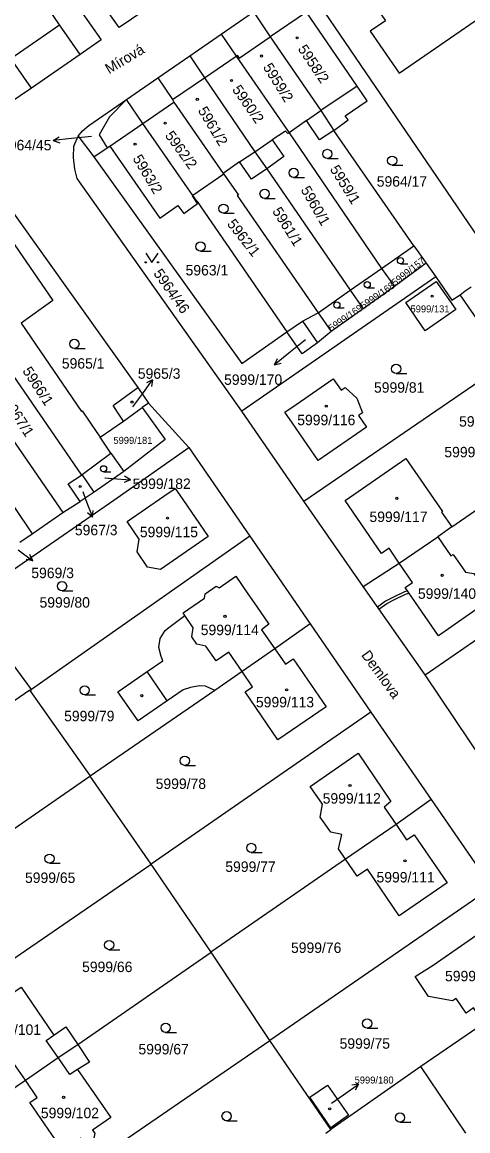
# Model space of a CAD drawing. Extents: x -644096 to -634268, y -1141430 to -1133463.
# Drawn here: x -639500.8 to -639428.1, y -1139004.5 to -1138823.8 of the extents above; entities that cross this region are included whole.
import ezdxf

# ---------------------------------------------------------------- set-up
doc = ezdxf.new("R2010")
doc.units = 0
for name, color, linetype in [('B_Hranice _3D', 7, 'Continuous'), ('M_Svah_Nasyp', 7, 'Continuous'), ('M_Svah_Zarez', 7, 'Continuous'), ('svrsek_osa_sjezdy', 7, 'Continuous'), ('svrsek_osa_terminal_VRT', 7, 'Continuous'), ('svrsek_osa_VRT', 7, 'Continuous'), ('svrsek_popisy_VRT', 7, 'Continuous'), ('terminal_VRT', 7, 'Continuous')]:
    doc.layers.add(name, color=color, linetype=linetype)

msp = doc.modelspace()

# ---------------------------------------------------------------- linework, layer by layer
at = {"layer": 'B_Hranice _3D'}
msp.add_lwpolyline([(-639442.87, -1138919.16), (-639442.64, -1138919.49), (-639441.35, -1138918.54), (-639440.19, -1138917.95), (-639438.3, -1138917.05), (-639437.77, -1138916.86), (-639438, -1138916.52), (-639438.46, -1138916.67), (-639440.37, -1138917.59), (-639441.57, -1138918.2)], close=True, dxfattribs=at)
at = {"layer": 'M_Svah_Nasyp'}
for p, q in [((-639454.47, -1138822.19), (-639460.37, -1138826.21)), ((-639502.69, -1138829.74), (-639494.75, -1138824.25)), ((-639465.43, -1138829.66), (-639460.37, -1138826.21)), ((-639471.12, -1138832.86), (-639465.95, -1138829.32)), ((-639465.95, -1138829.32), (-639465.78, -1138829.2)), ((-639465.78, -1138829.2), (-639465.43, -1138829.66)), ((-639476.34, -1138836.42), (-639471.12, -1138832.86)), ((-639446.2, -1138834.21), (-639452.11, -1138838.22)), ((-639481.13, -1138840.31), (-639476.1, -1138836.81)), ((-639454.44, -1138839.84), (-639452.11, -1138838.22)), ((-639486.52, -1138844.02), (-639481.13, -1138840.31)), ((-639462.9, -1138844.92), (-639460.05, -1138842.95)), ((-639465.41, -1138846.58), (-639462.9, -1138844.92)), ((-639472.98, -1138852.06), (-639473.04, -1138852.11)), ((-639472.25, -1138853.33), (-639473.04, -1138852.11)), ((-639455.12, -1138872.53), (-639452.67, -1138876.07)), ((-639472.95, -1138922.52), (-639474.32, -1138920.54)), ((-639473.18, -1138923.99), (-639472.95, -1138922.52)), ((-639472.34, -1138925.22), (-639473.18, -1138923.99)), ((-639470.86, -1138925.52), (-639472.34, -1138925.22)), ((-639469.19, -1138927.92), (-639470.86, -1138925.52)), ((-639467.12, -1138926.48), (-639469.19, -1138927.92)), ((-639464.94, -1138929.65), (-639467.12, -1138926.48)), ((-639477.16, -1138934.42), (-639480.47, -1138929.66)), ((-639496.91, -1138989.78), (-639495.65, -1138988.96)), ((-639494.96, -1138992.6), (-639496.91, -1138989.78)), ((-639493.04, -1138995.37), (-639494.96, -1138992.6)), ((-639491.8, -1138994.53), (-639493.04, -1138995.37))]:
    msp.add_line(p, q, dxfattribs=at)
at = {"layer": 'M_Svah_Zarez'}
for centre in [(-639455.98, -1138826.34), (-639461.8, -1138829.31), (-639466.7, -1138833.31), (-639472.27, -1138836.37), (-639477.52, -1138840.25), (-639482.42, -1138843.68), (-639433.96, -1138868.46), (-639482.92, -1138885.73), (-639451.23, -1138886.4), (-639491.38, -1138899.49), (-639439.71, -1138901.42), (-639477.12, -1138904.66), (-639432.31, -1138913.97), (-639467.75, -1138920.66), (-639481.31, -1138933.59), (-639457.69, -1138932.65), (-639447.35, -1138948.23), (-639438.39, -1138960.51), (-639494.08, -1138999.07), (-639450.67, -1139000.94)]:
    msp.add_circle(centre, 0.175, dxfattribs=at)
at = {"layer": 'svrsek_osa_sjezdy'}
for p, q in [((-639451.05, -1138846.02), (-639449.3, -1138846.02)), ((-639440.48, -1138847.12), (-639438.73, -1138847.12)), ((-639456.55, -1138849.1), (-639454.8, -1138849.1)), ((-639461.29, -1138852.52), (-639459.54, -1138852.52)), ((-639468, -1138854.94), (-639466.25, -1138854.94)), ((-639471.74, -1138861.11), (-639469.99, -1138861.11)), ((-639439.11, -1138863.18), (-639437.94, -1138863.18)), ((-639444.54, -1138867.09), (-639443.36, -1138867.09)), ((-639449.49, -1138870.39), (-639448.32, -1138870.39)), ((-639492.32, -1138876.99), (-639490.57, -1138876.99)), ((-639439.82, -1138881.07), (-639438.07, -1138881.07)), ((-639487.57, -1138897.1), (-639486.39, -1138897.1)), ((-639494.33, -1138916.49), (-639492.58, -1138916.49)), ((-639490.64, -1138933.47), (-639488.89, -1138933.47)), ((-639474.31, -1138944.95), (-639472.56, -1138944.95)), ((-639496.38, -1138960.91), (-639494.63, -1138960.91)), ((-639463.46, -1138959.16), (-639461.71, -1138959.16)), ((-639486.65, -1138975), (-639484.9, -1138975)), ((-639444.56, -1138987.78), (-639442.81, -1138987.78)), ((-639477.43, -1138988.48), (-639475.68, -1138988.48)), ((-639467.49, -1139002.89), (-639465.74, -1139002.89)), ((-639439.2, -1139003.12), (-639437.45, -1139003.12))]:
    msp.add_line(p, q, dxfattribs=at)
msp.add_lwpolyline([(-639480.68, -1138861.45), (-639479.68, -1138862.95), (-639478.68, -1138861.45)], dxfattribs=at)
for centre, radius in [((-639451.05, -1138845.27), 0.75), ((-639440.48, -1138846.37), 0.75), ((-639456.55, -1138848.35), 0.75), ((-639461.29, -1138851.77), 0.75), ((-639468, -1138854.19), 0.75), ((-639471.74, -1138860.36), 0.75), ((-639480.68, -1138862.95), 0.1), ((-639478.68, -1138862.95), 0.1), ((-639439.12, -1138862.68), 0.502), ((-639444.54, -1138866.59), 0.502), ((-639449.5, -1138869.89), 0.502), ((-639492.32, -1138876.24), 0.75), ((-639439.82, -1138880.32), 0.75), ((-639487.57, -1138896.6), 0.502), ((-639494.33, -1138915.74), 0.75), ((-639490.64, -1138932.72), 0.75), ((-639474.31, -1138944.2), 0.75), ((-639463.46, -1138958.41), 0.75), ((-639496.38, -1138960.16), 0.75), ((-639486.65, -1138974.25), 0.75), ((-639477.43, -1138987.73), 0.75), ((-639444.56, -1138987.03), 0.75), ((-639467.49, -1139002.14), 0.75), ((-639439.2, -1139002.37), 0.75)]:
    msp.add_circle(centre, radius, dxfattribs=at)
at = {"layer": 'svrsek_osa_terminal_VRT'}
msp.add_arc((-642050.26, -1145189.6), 8802.25, 41.413152, 75.317049, dxfattribs=at)
at = {"layer": 'svrsek_popisy_VRT'}
for p, q in [((-639495.76, -1138843.09), (-639494.81, -1138842.49)), ((-639492.77, -1138842.78), (-639495.76, -1138843.09)), ((-639495.76, -1138843.09), (-639494.71, -1138843.49)), ((-639489.54, -1138842.44), (-639492.77, -1138842.78)), ((-639454.61, -1138875.56), (-639457.34, -1138877.76)), ((-639457.34, -1138877.76), (-639459.67, -1138879.65)), ((-639459.67, -1138879.65), (-639459.21, -1138878.63)), ((-639459.67, -1138879.65), (-639458.58, -1138879.41)), ((-639481.34, -1138884.52), (-639479.58, -1138882.09)), ((-639479.58, -1138882.09), (-639480.57, -1138882.61)), ((-639479.58, -1138882.09), (-639479.76, -1138883.2)), ((-639482.8, -1138886.51), (-639481.34, -1138884.52)), ((-639487.37, -1138898.08), (-639486.15, -1138898.18)), ((-639486.15, -1138898.18), (-639483.16, -1138898.39)), ((-639483.16, -1138898.39), (-639484.19, -1138898.82)), ((-639483.16, -1138898.39), (-639484.12, -1138897.82)), ((-639490.96, -1138900.3), (-639490.43, -1138901.71)), ((-639490.43, -1138901.71), (-639489.35, -1138904.51)), ((-639489.35, -1138904.51), (-639490.18, -1138903.76)), ((-639489.35, -1138904.51), (-639489.25, -1138903.4)), ((-639501.52, -1138909.83), (-639499.09, -1138911.59)), ((-639499.09, -1138911.59), (-639500.2, -1138911.41)), ((-639499.09, -1138911.59), (-639499.61, -1138910.6)), ((-639448.43, -1138998.67), (-639445.97, -1138996.95)), ((-639445.97, -1138996.95), (-639447.08, -1138997.11)), ((-639445.97, -1138996.95), (-639446.51, -1138997.93)), ((-639450.37, -1139000.02), (-639448.43, -1138998.67))]:
    msp.add_line(p, q, dxfattribs=at)
at = {"layer": 'terminal_VRT'}
for p, q in [((-639454.91, -1138817.15), (-639423.12, -1138863.83)), ((-639468.36, -1138825.74), (-639463.12, -1138822.13)), ((-639473.5, -1138829.3), (-639468.36, -1138825.74)), ((-639491.38, -1138829.06), (-639499.34, -1138834.57)), ((-639478.73, -1138832.88), (-639473.5, -1138829.3)), ((-639483.81, -1138836.4), (-639478.73, -1138832.88)), ((-639499.34, -1138834.57), (-639506.87, -1138839.66)), ((-639436.93, -1138860.23), (-639450, -1138841.48)), ((-639491.68, -1138842.37), (-639489.15, -1138845.76)), ((-639457.28, -1138841.83), (-639442.22, -1138863.94)), ((-639489.15, -1138845.76), (-639486.95, -1138844.3)), ((-639486.95, -1138844.3), (-639486.52, -1138844.02)), ((-639467.96, -1138848.57), (-639472.98, -1138852.06)), ((-639468.05, -1138848.44), (-639467.96, -1138848.57)), ((-639460.91, -1138847.68), (-639447.34, -1138867.47)), ((-639472.29, -1138853.01), (-639472.98, -1138852.06)), ((-639472.29, -1138853.01), (-639457.67, -1138874.29)), ((-639442.22, -1138863.94), (-639436.93, -1138860.23)), ((-639436.93, -1138860.23), (-639434.92, -1138863.07)), ((-639434.92, -1138863.07), (-639440.12, -1138866.87)), ((-639434.92, -1138863.07), (-639433.34, -1138865.33)), ((-639447.34, -1138867.47), (-639442.22, -1138863.94)), ((-639442.22, -1138863.94), (-639440.12, -1138866.87)), ((-639433.34, -1138865.33), (-639465.01, -1138887.22)), ((-639440.12, -1138866.87), (-639445.23, -1138870.55)), ((-639452.57, -1138871.19), (-639447.34, -1138867.47)), ((-639447.34, -1138867.47), (-639445.23, -1138870.55)), ((-639422.19, -1138878.67), (-639429.38, -1138868.23)), ((-639445.23, -1138870.55), (-639450.42, -1138874.22)), ((-639452.57, -1138871.19), (-639450.42, -1138874.22)), ((-639505.86, -1138876.28), (-639491.18, -1138897.63)), ((-639511.15, -1138879.15), (-639494.22, -1138903.71)), ((-639454.9, -1138901.86), (-639421.79, -1138879.26)), ((-639515.66, -1138882.95), (-639499.19, -1138907.2)), ((-639481.98, -1138883.33), (-639480.23, -1138885.88)), ((-639484.33, -1138888.83), (-639481.24, -1138886.62)), ((-639480.23, -1138885.88), (-639481.24, -1138886.62)), ((-639480.23, -1138885.88), (-639473.65, -1138893.11)), ((-639454.9, -1138901.86), (-639465.01, -1138887.22)), ((-639488.1, -1138891.47), (-639484.33, -1138888.83)), ((-639486.35, -1138894.06), (-639488.1, -1138891.47)), ((-639473.65, -1138893.11), (-639463.7, -1138907.59)), ((-639430.75, -1138906.09), (-639412.11, -1138893.15)), ((-639491.03, -1138897.53), (-639486.35, -1138894.06)), ((-639486.35, -1138894.06), (-639484.25, -1138897.03)), ((-639491.18, -1138897.63), (-639491.03, -1138897.53)), ((-639489.07, -1138900.44), (-639491.03, -1138897.53)), ((-639484.25, -1138897.03), (-639489.07, -1138900.44)), ((-639489.07, -1138900.44), (-639491.37, -1138901.91)), ((-639494.22, -1138903.71), (-639491.37, -1138901.91)), ((-639445.22, -1138915.82), (-639454.9, -1138901.86)), ((-639499.19, -1138907.2), (-639494.22, -1138903.71)), ((-639430.75, -1138906.09), (-639433, -1138907.72)), ((-639501.23, -1138908.55), (-639499.19, -1138907.2)), ((-639463.7, -1138907.59), (-639453.86, -1138921.87)), ((-639439.31, -1138912), (-639433, -1138907.72)), ((-639445.22, -1138915.82), (-639439.31, -1138912)), ((-639435.11, -1138930.2), (-639406.69, -1138910.63)), ((-639435.11, -1138930.2), (-639445.22, -1138915.82)), ((-639499.3, -1138932.58), (-639509.89, -1138918.26)), ((-639453.86, -1138921.87), (-639459.6, -1138925.97)), ((-639453.86, -1138921.87), (-639443.94, -1138936.29)), ((-639459.6, -1138925.97), (-639464.94, -1138929.65)), ((-639464.94, -1138929.65), (-639469.4, -1138932.73)), ((-639425.39, -1138944.6), (-639435.11, -1138930.2)), ((-639499.54, -1138932.77), (-639499.3, -1138932.58)), ((-639469.4, -1138932.73), (-639489.73, -1138946.69)), ((-639443.94, -1138936.29), (-639479.79, -1138961.06)), ((-639443.94, -1138936.29), (-639434.1, -1138950.51)), ((-639511.57, -1138961.78), (-639489.82, -1138946.69)), ((-639489.73, -1138946.69), (-639489.82, -1138946.69)), ((-639479.79, -1138961.06), (-639489.73, -1138946.69)), ((-639434.1, -1138950.51), (-639439.84, -1138954.61)), ((-639434.1, -1138950.51), (-639424.22, -1138964.88)), ((-639439.84, -1138954.61), (-639448.09, -1138960.24)), ((-639469.99, -1138975.39), (-639479.79, -1138961.06)), ((-639424.22, -1138964.88), (-639460.46, -1138989.8)), ((-639491.77, -1138990.46), (-639469.99, -1138975.39)), ((-639460.46, -1138989.8), (-639469.99, -1138975.39)), ((-639425.48, -1138986.98), (-639435.82, -1138994.06)), ((-639450.5, -1139004.29), (-639460.46, -1138989.8)), ((-639435.82, -1138994.06), (-639450.5, -1139004.29)), ((-639428.45, -1139004.94), (-639435.82, -1138994.06)), ((-639506.22, -1139000.25), (-639500.31, -1138996.29)), ((-639451.28, -1139004.9), (-639450.5, -1139004.29))]:
    msp.add_line(p, q, dxfattribs=at)
for points in [[(-639403.68, -1138820.45), (-639414.58, -1138804.44), (-639424.43, -1138811.1), (-639427.33, -1138806.84), (-639429.63, -1138808.48), (-639432.36, -1138810.36), (-639431.15, -1138812.13), (-639443.57, -1138820.66), (-639441.57, -1138823.57), (-639444.04, -1138825.27), (-639439.35, -1138832.09), (-639430.96, -1138826.33), (-639424.64, -1138821.99), (-639423.64, -1138823.45), (-639418.37, -1138819.84), (-639413.39, -1138827.09), (-639403.68, -1138820.45)], [(-639491.38, -1138829.06), (-639494.75, -1138824.25), (-639501.24, -1138814.65), (-639502.83, -1138812.42)], [(-639499.34, -1138834.57), (-639502.69, -1138829.74), (-639503.1, -1138829.15), (-639509.18, -1138820.11), (-639510.81, -1138817.72)], [(-639450, -1138841.48), (-639447.68, -1138839.73), (-639448.13, -1138839.06), (-639444.58, -1138836.62), (-639446.2, -1138834.21), (-639454.47, -1138822.19), (-639457.28, -1138818.09)], [(-639477.14, -1138819.29), (-639485.02, -1138824.66), (-639488.45, -1138819.84)], [(-639491.33, -1138821.87), (-639487.95, -1138826.67), (-639491.38, -1138829.06)], [(-639463.12, -1138822.13), (-639460.37, -1138826.21), (-639452.11, -1138838.22), (-639450, -1138841.48)], [(-639468.36, -1138825.74), (-639465.95, -1138829.32), (-639457.28, -1138841.83)], [(-639473.5, -1138829.3), (-639471.12, -1138832.86), (-639462.9, -1138844.92), (-639460.91, -1138847.68)], [(-639478.73, -1138832.88), (-639476.34, -1138836.42), (-639476.1, -1138836.81), (-639468.05, -1138848.44)], [(-639491.68, -1138842.37), (-639490.98, -1138841.49), (-639489.98, -1138840.62), (-639483.81, -1138836.4)], [(-639483.81, -1138836.4), (-639486.58, -1138839.24), (-639488.27, -1138842.14), (-639486.95, -1138844.3)], [(-639472.98, -1138852.06), (-639481.13, -1138840.31), (-639483.81, -1138836.4)], [(-639457.28, -1138841.83), (-639457.51, -1138841.96), (-639457.87, -1138841.54), (-639460.05, -1138842.95), (-639458.17, -1138845.7), (-639460.91, -1138847.68)], [(-639450, -1138841.48), (-639452.32, -1138842.95), (-639454.44, -1138839.84), (-639457.28, -1138841.83)], [(-639465.01, -1138887.22), (-639491.86, -1138849.26), (-639492.26, -1138847.76), (-639492.49, -1138845.86), (-639492.39, -1138844.02), (-639491.68, -1138842.37)], [(-639486.52, -1138844.02), (-639478.37, -1138855.73), (-639475.44, -1138853.7), (-639474.48, -1138854.99), (-639472.25, -1138853.33), (-639472.29, -1138853.01)], [(-639489.15, -1138845.76), (-639465.01, -1138879.42), (-639457.67, -1138874.29)], [(-639460.91, -1138847.68), (-639463.43, -1138849.38), (-639465.41, -1138846.58), (-639468.05, -1138848.44)], [(-639467.96, -1138848.57), (-639465.52, -1138851.98), (-639465.74, -1138852.07), (-639452.57, -1138871.19)], [(-639503.09, -1138855.47), (-639502.24, -1138854.91), (-639481.98, -1138883.33)], [(-639509.74, -1138860), (-639504.57, -1138856.48), (-639495.83, -1138869.18), (-639501.02, -1138872.85)], [(-639430.1, -1138870.64), (-639435.07, -1138874.1), (-639438.26, -1138869.5), (-639433.31, -1138866.05), (-639430.1, -1138870.64)], [(-639433.34, -1138865.33), (-639430.72, -1138869.11), (-639429.38, -1138868.23)], [(-639429.38, -1138868.23), (-639428.56, -1138867.61), (-639427.59, -1138866.93)], [(-639457.67, -1138874.29), (-639455.12, -1138872.53), (-639452.57, -1138871.19)], [(-639501.02, -1138872.85), (-639491.18, -1138887.26), (-639491.04, -1138887.18), (-639488.75, -1138890.53), (-639488.1, -1138891.47)], [(-639450.42, -1138874.22), (-639452.67, -1138876.07), (-639455.15, -1138877.88), (-639457.67, -1138874.29)], [(-639448.13, -1138883.33), (-639446.24, -1138885.1), (-639445.33, -1138887.47), (-639445.95, -1138887.92), (-639444.67, -1138889.8), (-639452.55, -1138895.23), (-639456.75, -1138889.14), (-639457.97, -1138887.37), (-639456.14, -1138886.11), (-639450.1, -1138881.92), (-639448.79, -1138883.78), (-639448.13, -1138883.33)], [(-639484.33, -1138888.83), (-639484.95, -1138887.87), (-639486.01, -1138886.31), (-639481.98, -1138883.33)], [(-639481.24, -1138886.62), (-639477.5, -1138891.85), (-639484.25, -1138897.03)], [(-639509.89, -1138918.26), (-639485.89, -1138901.74), (-639473.65, -1138893.11)], [(-639439.31, -1138912), (-639440.97, -1138909.57), (-639442.2, -1138910.43), (-639448.17, -1138901.76), (-639438.22, -1138894.91), (-639432.26, -1138903.57), (-639432.42, -1138903.69), (-639430.75, -1138906.09)], [(-639491.37, -1138901.91), (-639493.36, -1138899.05), (-639491.18, -1138897.63)], [(-639483.71, -1138905.19), (-639477.71, -1138901.06), (-639475.89, -1138899.81), (-639474.64, -1138901.62), (-639470.49, -1138907.62), (-639478.29, -1138913.01), (-639480.37, -1138912.64), (-639482.1, -1138910.16), (-639481.73, -1138908.1), (-639483.71, -1138905.19)], [(-639463.7, -1138907.59), (-639468.27, -1138910.8), (-639499.3, -1138932.58)], [(-639433, -1138907.72), (-639430.93, -1138910.8), (-639430.54, -1138910.57), (-639428.5, -1138913.46), (-639427.16, -1138913.68), (-639424.81, -1138917.05), (-639425.12, -1138918.4), (-639432.91, -1138923.83), (-639438.38, -1138915.98), (-639437.14, -1138915.13), (-639439.31, -1138912)], [(-639469.4, -1138932.73), (-639470.95, -1138932.05), (-639471.93, -1138931.97), (-639473.4, -1138932.27), (-639474.57, -1138932.62), (-639477.16, -1138934.42), (-639481.91, -1138937.71), (-639485.23, -1138932.95), (-639480.47, -1138929.66), (-639477.89, -1138927.92), (-639478.17, -1138927.2), (-639478.54, -1138925.76), (-639478.33, -1138924.27), (-639477.5, -1138922.99), (-639477.14, -1138922.64), (-639474.32, -1138920.54), (-639474.6, -1138920.1), (-639471.11, -1138917.68), (-639470.99, -1138916.98), (-639469.21, -1138915.75), (-639468.68, -1138915.99), (-639465.98, -1138914.12), (-639464.02, -1138916.97), (-639462.6, -1138918.98), (-639460.58, -1138921.94), (-639461.77, -1138922.85), (-639459.6, -1138925.97)], [(-639459.6, -1138925.97), (-639457.88, -1138928.44), (-639456.64, -1138927.59), (-639451.26, -1138935.43), (-639459.12, -1138940.81), (-639464.47, -1138932.97), (-639463.24, -1138932.13), (-639464.94, -1138929.65)], [(-639535.86, -1138957.41), (-639531.25, -1138954.32), (-639499.61, -1138932.65), (-639499.54, -1138932.77)], [(-639489.82, -1138946.69), (-639489.73, -1138946.59), (-639499.54, -1138932.77)], [(-639448.09, -1138960.24), (-639449.23, -1138958.58), (-639448.68, -1138956.21), (-639450.49, -1138955.86), (-639452.22, -1138953.38), (-639451.85, -1138951.27), (-639453.84, -1138948.4), (-639446.04, -1138942.98), (-639440.68, -1138950.84), (-639441.8, -1138951.77), (-639439.84, -1138954.61)], [(-639439.84, -1138954.61), (-639438.12, -1138957.1), (-639436.89, -1138956.26), (-639431.48, -1138964.08), (-639439.31, -1138969.47), (-639444.51, -1138961.85), (-639446.19, -1138963), (-639448.09, -1138960.24)], [(-639448.09, -1138960.24), (-639469.91, -1138975.32), (-639469.99, -1138975.39)], [(-639516.13, -1138985.96), (-639510.1, -1138981.84), (-639479.79, -1138961.06)], [(-639425.48, -1138986.98), (-639427.19, -1138984.5), (-639428.4, -1138985.34), (-639430.03, -1138982.98), (-639430.62, -1138983.36), (-639434.54, -1138982.66), (-639436.72, -1138979.36), (-639433.79, -1138977.53), (-639425.97, -1138972.11), (-639420.57, -1138979.95), (-639421.79, -1138980.79), (-639420.09, -1138983.26)], [(-639500.31, -1138996.29), (-639502.22, -1138993.54), (-639503.46, -1138994.35), (-639508.85, -1138986.53), (-639505.88, -1138984.47), (-639506.27, -1138983.95), (-639505.9, -1138982.39), (-639504.34, -1138982.66), (-639503.99, -1138983.13), (-639501.02, -1138981.11), (-639495.65, -1138988.96), (-639493.72, -1138987.58), (-639491.77, -1138990.46)], [(-639496.47, -1139014.41), (-639491.8, -1139011.3), (-639460.46, -1138989.8)], [(-639491.77, -1138990.46), (-639489.83, -1138993.33), (-639491.8, -1138994.53), (-639486.4, -1139002.36), (-639489.36, -1139004.41), (-639489, -1139004.93), (-639489.34, -1139006.47), (-639490.89, -1139006.27), (-639491.27, -1139005.74), (-639494.22, -1139007.76), (-639499.61, -1138999.92), (-639498.37, -1138999.08), (-639500.31, -1138996.29)], [(-639500.31, -1138996.29), (-639494.96, -1138992.6), (-639491.77, -1138990.46)], [(-639453.89, -1138999.06), (-639451.01, -1138997.1), (-639447.59, -1139002), (-639450.5, -1139004.02), (-639453.89, -1138999.06)]]:
    msp.add_lwpolyline(points, dxfattribs=at)

# ---------------------------------------------------------------- texts
at = {"layer": 'svrsek_osa_VRT'}
for s, height, rotation, p in [('5958/2', 1.7, 304, (-639455.94, -1138828.17)), ('5959/2', 1.7, 302, (-639461.62, -1138831.12)), ('5960/2', 1.7, 305, (-639466.66, -1138834.78)), ('5961/2', 1.7, 301, (-639472.23, -1138838.19)), ('5962/2', 1.7, 306, (-639477.62, -1138842.29)), ('5963/2', 1.7, 301, (-639482.88, -1138846.02)), ('5959/1', 1.7, 302, (-639450.7, -1138847.76)), ('5960/1', 1.7, 300, (-639455.45, -1138851.12)), ('5961/1', 1.7, 302, (-639460.1, -1138854.6)), ('5962/1', 1.7, 308, (-639467.5, -1138856.71)), ('5999/157', 1.14, 38, (-639440, -1138866.84)), ('5964/46', 1.7, 305, (-639479.5, -1138864.75)), ('5999/168', 1.14, 35, (-639445.17, -1138870.64)), ('5999/169', 1.14, 35, (-639450.38, -1138874.29)), ('5966/1', 1.7, 303, (-639500.86, -1138880.65)), ('5967/1', 1.7, 303, (-639504.02, -1138885.74))]:
    msp.add_text(s, height=height, rotation=rotation, dxfattribs=at).set_placement(p)
for s, height, p in [('5964/45', 1.7, (-639504.28, -1138844.69)), ('5964/17', 1.7, (-639442.99, -1138850.61)), ('5963/1', 1.7, (-639474.18, -1138865.08)), ('5999/131', 1.14, (-639437.48, -1138871.11)), ('5965/1', 1.7, (-639494.37, -1138880.27)), ('5965/3', 1.7, (-639481.97, -1138881.93)), ('5999/170', 1.7, (-639467.9, -1138882.92)), ('5999/81', 1.7, (-639443.44, -1138884.2)), ('5999/116', 1.7, (-639455.96, -1138889.5)), ('5999/242', 1.7, (-639429.56, -1138889.73)), ('5999/181', 1.14, (-639485.95, -1138892.54)), ('5999/82', 1.7, (-639431.96, -1138894.73)), ('5999/182', 1.7, (-639482.82, -1138899.89)), ('5999/117', 1.7, (-639444.18, -1138905.28)), ('5967/3', 1.7, (-639492.24, -1138907.44)), ('5999/115', 1.7, (-639481.64, -1138907.76)), ('5969/3', 1.7, (-639499.35, -1138914.43)), ('5999/80', 1.7, (-639498.01, -1138919.24)), ('5999/140', 1.7, (-639436.27, -1138917.8)), ('5999/114', 1.7, (-639471.71, -1138923.72)), ('5999/113', 1.7, (-639462.7, -1138935.49)), ('5999/79', 1.7, (-639494, -1138937.76)), ('5999/78', 1.7, (-639479.06, -1138948.8)), ('5999/112', 1.7, (-639451.81, -1138951.19)), ('5999/77', 1.7, (-639467.7, -1138962.32)), ('5999/65', 1.7, (-639500.38, -1138964.12)), ('5999/111', 1.7, (-639443.03, -1138964.04)), ('5999/76', 1.7, (-639456.98, -1138975.53)), ('5999/66', 1.7, (-639491.07, -1138978.65)), ('5999/110', 1.7, (-639431.85, -1138980.15)), ('5999/101', 1.7, (-639507.24, -1138988.89)), ('5999/75', 1.7, (-639449.05, -1138991.15)), ('5999/67', 1.7, (-639481.87, -1138992.07)), ('5999/180', 1.14, (-639446.6, -1138996.82)), ('5999/102', 1.7, (-639497.79, -1139002.47))]:
    msp.add_text(s, height=height, dxfattribs=at).set_placement(p)
at = {"layer": 'svrsek_popisy_VRT'}
for s, rotation, p in [('Mírová', 31, (-639486.66, -1138832.3)), ('Demlova', 306, (-639445.59, -1138926.98))]:
    msp.add_text(s, height=1.7, rotation=rotation, dxfattribs=at).set_placement(p)

doc.saveas('drawing.dxf')
